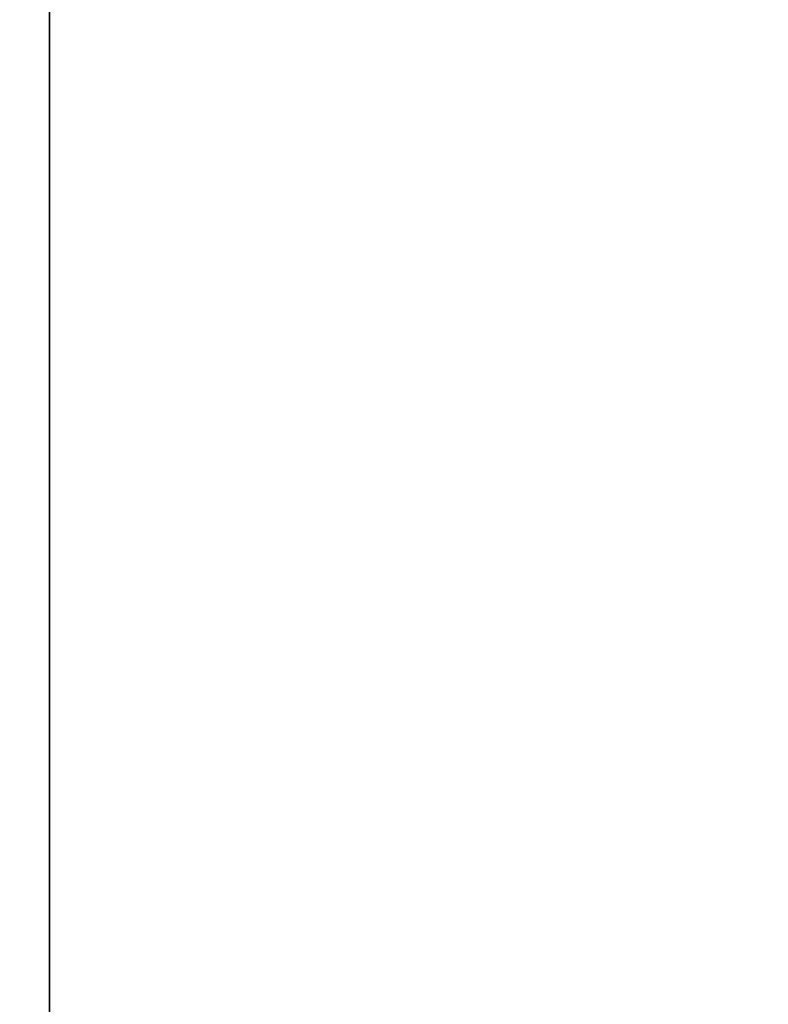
# Model space of a CAD drawing. Header units: millimetres. Extents: x -661 to 720, y -255 to 255.
# Tile 571 of 656: x -485.64 to -482.97, y -33.74 to -30.23. Entities that reach past the tile are written whole.
import ezdxf

# ---------------------------------------------------------------- set-up
doc = ezdxf.new("R2010")
doc.units = ezdxf.units.MM
doc.layers.add('Floreana 120', color=18, linetype='Continuous', true_color=0x000000)

msp = doc.modelspace()

# ---------------------------------------------------------------- linework, layer by layer
at = {"layer": 'Floreana 120', "color": 253, "true_color": 0x97aaae}
msp.add_line((-485.5296, 36.5, -0.05), (-485.5296, -36.5, -0.05), dxfattribs=at)
at = {"layer": 'Floreana 120', "color": 250, "true_color": 0x282421}
for points, knots in [([(-652.0296, -251, 10), (-475.5296, -251, 10), (-299.0296, -251, 10), (-294.0296, -251, 10), (-294.0296, -246, 10), (-294.0296, 0, 10), (-294.0296, 246, 10), (-294.0296, 251, 10), (-299.0296, 251, 10), (-475.5296, 251, 10), (-652.0296, 251, 10), (-657.0296, 251, 10), (-657.0296, 246, 10), (-657.0296, 0, 10), (-657.0296, -246, 10), (-657.0296, -251, 10), (-652.0296, -251, 10)], [0, 0, 0, 353, 353, 363, 363, 855, 855, 865, 865, 1218, 1218, 1228, 1228, 1720, 1720, 1730, 1730, 1730]), ([(-294.0296, 246), (-294.0296, 0), (-294.0296, -246), (-294.0296, -251), (-299.0296, -251), (-475.5296, -251), (-652.0296, -251), (-657.0296, -251), (-657.0296, -246), (-657.0296, 0), (-657.0296, 246), (-657.0296, 251), (-652.0296, 251), (-475.5296, 251), (-299.0296, 251), (-294.0296, 251), (-294.0296, 246)], [0, 0, 0, 492, 492, 502, 502, 855, 855, 865, 865, 1357, 1357, 1367, 1367, 1720, 1720, 1730, 1730, 1730])]:
    msp.add_rational_spline(points, [1, 1, 1, 0.707106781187, 1, 1, 1, 0.707106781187, 1, 1, 1, 0.707106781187, 1, 1, 1, 0.707106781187, 1], degree=2, knots=knots, dxfattribs=at)
at = {"layer": 'Floreana 120', "color": 253, "true_color": 0x97aaae}
for points in [[(-482.5296, -39.5), (-475.5296, -39.5), (-468.5296, -39.5), (-465.5296, -39.5), (-465.5296, -36.5), (-465.5296, 0), (-465.5296, 36.5), (-465.5296, 39.5), (-468.5296, 39.5), (-475.5296, 39.5), (-482.5296, 39.5), (-485.5296, 39.5), (-485.5296, 36.5), (-485.5296, 0), (-485.5296, -36.5), (-485.5296, -39.5), (-482.5296, -39.5)], [(-468.5296, -39.5, -0.1), (-475.5296, -39.5, -0.1), (-482.5296, -39.5, -0.1), (-485.5296, -39.5, -0.1), (-485.5296, -36.5, -0.1), (-485.5296, 0, -0.1), (-485.5296, 36.5, -0.1), (-485.5296, 39.5, -0.1), (-482.5296, 39.5, -0.1), (-475.5296, 39.5, -0.1), (-468.5296, 39.5, -0.1), (-465.5296, 39.5, -0.1), (-465.5296, 36.5, -0.1), (-465.5296, 0, -0.1), (-465.5296, -36.5, -0.1), (-465.5296, -39.5, -0.1), (-468.5296, -39.5, -0.1)]]:
    msp.add_rational_spline(points, [1, 1, 1, 0.707106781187, 1, 1, 1, 0.707106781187, 1, 1, 1, 0.707106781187, 1, 1, 1, 0.707106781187, 1], degree=2, knots=[0, 0, 0, 14, 14, 20, 20, 93, 93, 99, 99, 113, 113, 119, 119, 192, 192, 198, 198, 198], dxfattribs=at)
for points in [[(-485.5296, -36.5), (-485.5296, 0), (-485.5296, 36.5)], [(-485.5296, 36.5, -0.1), (-485.5296, 0, -0.1), (-485.5296, -36.5, -0.1)]]:
    msp.add_open_spline(points, degree=2, dxfattribs=at)

doc.saveas('drawing.dxf')
